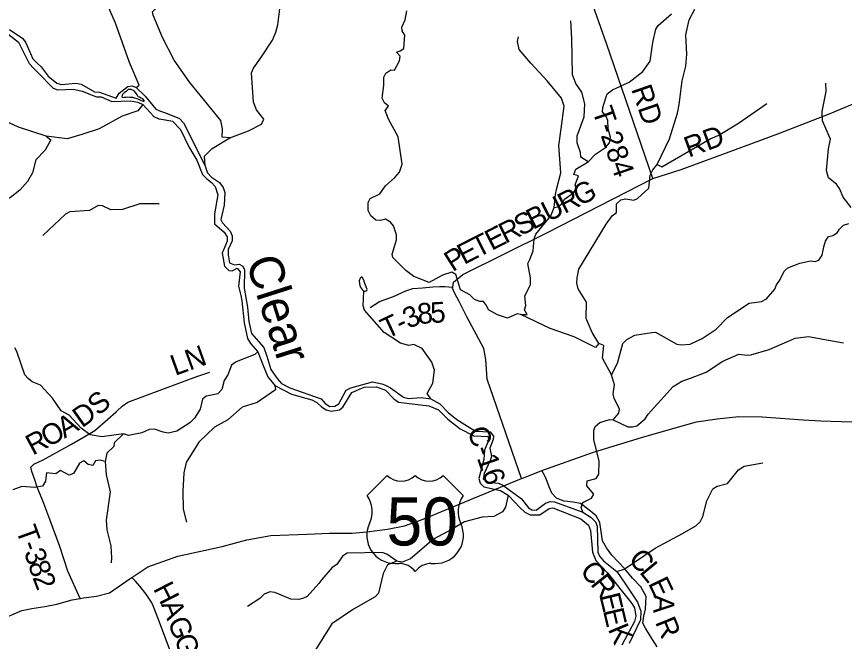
# Model space of a CAD drawing. Extents: x 1525783 to 1900577, y 218250 to 627376.
# Drawn here: x 1664074 to 1676083, y 441142 to 450202 of the extents above; entities that cross this region are included whole.
import ezdxf

# ---------------------------------------------------------------- set-up
doc = ezdxf.new("R2010")
doc.units = 0
for name, color, linetype in [('GM_X_County_Road', 7, 'Continuous'), ('GM_X_County_Road_Text', 7, 'Continuous'), ('GM_X_Major_River', 7, 'Continuous'), ('GM_X_Major_River_Text', 7, 'Continuous'), ('GM_X_Minor_Lake', 7, 'Continuous'), ('GM_X_Minor_River', 7, 'Continuous'), ('GM_X_Township_Road', 7, 'Continuous'), ('GM_X_Township_Road_Text', 7, 'Continuous'), ('GM_X_US_Location', 7, 'Continuous'), ('GM_X_US_Route', 7, 'Continuous'), ('GM_X_US_Shield', 7, 'Continuous')]:
    doc.layers.add(name, color=color, linetype=linetype)

msp = doc.modelspace()

# ---------------------------------------------------------------- linework, layer by layer
at = {"layer": 'GM_X_County_Road'}
msp.add_lwpolyline([(1671398, 443503), (1670901, 444945), (1670882, 445230), (1670851, 445391), (1670604, 445846), (1670492, 446073), (1670424, 446194), (1670399, 446264), (1670401, 446279), (1670413, 446350), (1670547, 446460), (1671767, 447066), (1673301, 447855), (1673716, 447985), (1674504, 448276), (1675118, 448501), (1675874, 448795), (1676383, 449008), (1676722, 449196), (1677961, 450000), (1679267, 450813)], dxfattribs=at)
at = {"layer": 'GM_X_Major_River'}
for points in [[(1663786, 450073), (1664102, 449831), (1664256, 449521), (1664325, 449448), (1664378, 449397), (1664604, 449163), (1664670, 449139), (1664902, 449151), (1665024, 449121), (1665235, 449040), (1665301, 449036), (1665456, 448970), (1665722, 448981), (1665834, 448961), (1665906, 448928), (1666063, 448755), (1666136, 448719), (1666206, 448708), (1666334, 448684), (1666454, 448564), (1666575, 448315), (1666690, 448122), (1666772, 447912), (1666833, 447851), (1666900, 447796), (1666955, 447739), (1666991, 447616), (1666946, 447340), (1666947, 447195), (1667083, 447077), (1667130, 447010), (1667129, 446946), (1667056, 446772), (1667090, 446583), (1667151, 446522), (1667203, 446513), (1667272, 446556), (1667319, 446501), (1667291, 446293), (1667329, 446156), (1667342, 446078), (1667376, 445760), (1667424, 445533), (1667465, 445462), (1667576, 445339), (1667649, 445144), (1667718, 444980), (1667818, 444854), (1668064, 444726), (1668359, 444644), (1668430, 444605), (1668497, 444544), (1668564, 444500), (1668636, 444483), (1668757, 444501), (1668807, 444540), (1668939, 444749), (1669115, 444828), (1669295, 444835), (1669424, 444783), (1669544, 444660), (1669614, 444613), (1670055, 444557), (1670192, 444499), (1670261, 444433), (1670328, 444366), (1670508, 444223), (1670708, 444123), (1670914, 444111), (1670919, 444055), (1670860, 443916), (1670854, 443779), (1670777, 443502), (1670800, 443439), (1670853, 443382), (1671094, 443328), (1671207, 443262), (1671380, 443079), (1671447, 443017), (1671524, 442976), (1671662, 442977), (1671800, 443071), (1671852, 443079), (1672260, 442921), (1672370, 442827), (1672401, 442752), (1672427, 442435), (1672477, 442314), (1672644, 442138), (1672846, 441884), (1673000, 441693), (1673035, 441628), (1673055, 441510), (1673036, 441432), (1672853, 441088)], [(1663971, 450014), (1664165, 449886), (1664210, 449819), (1664308, 449587), (1664373, 449525), (1664432, 449474), (1664533, 449340), (1664658, 449234), (1664725, 449217), (1664936, 449235), (1665010, 449222), (1665206, 449110), (1665278, 449107), (1665521, 449021), (1665560, 449090), (1665688, 449188), (1665752, 449199), (1665810, 449174), (1665940, 449046), (1666093, 448858), (1666164, 448829), (1666234, 448808), (1666439, 448726), (1666497, 448659), (1666809, 448040), (1666822, 447990), (1666843, 447937), (1666902, 447872), (1667018, 447794), (1667073, 447723), (1667094, 447650), (1667084, 447468), (1667035, 447260), (1667062, 447209), (1667174, 447091), (1667203, 447023), (1667199, 446952), (1667143, 446823), (1667141, 446747), (1667165, 446632), (1667235, 446601), (1667303, 446614), (1667357, 446583), (1667382, 446532), (1667375, 446265), (1667424, 445990), (1667442, 445783), (1667481, 445608), (1667662, 445404), (1667704, 445279), (1667717, 445229), (1667764, 445086), (1667852, 444952), (1667917, 444882), (1668038, 444820), (1668491, 444658), (1668550, 444593), (1668617, 444550), (1668689, 444552), (1668750, 444587), (1668854, 444786), (1668925, 444821), (1669238, 444904), (1669372, 444876), (1669424, 444859), (1669499, 444821), (1669687, 444684), (1669755, 444665), (1669943, 444681), (1670085, 444659), (1670216, 444589), (1670336, 444462), (1670458, 444360), (1670731, 444191), (1670943, 444181), (1670994, 444118), (1670989, 444068), (1670939, 443946), (1670961, 443822), (1670944, 443766), (1670858, 443575), (1670843, 443501), (1670918, 443451), (1671058, 443435), (1671121, 443412), (1671396, 443211), (1671498, 443077), (1671549, 443048), (1671613, 443043), (1671745, 443147), (1671812, 443173), (1671876, 443166), (1672286, 443015), (1672408, 442939), (1672473, 442875), (1672496, 442815), (1672507, 442436), (1672530, 442379), (1672589, 442310), (1672783, 442158)], [(1665639, 449035), (1665661, 449034), (1665685, 449036), (1665717, 449035), (1665755, 449033), (1665785, 449024), (1665819, 449012), (1665845, 449003), (1665873, 448991), (1665895, 448982), (1665912, 448976), (1665924, 448974), (1665925, 448986), (1665907, 449008), (1665883, 449020), (1665859, 449031), (1665840, 449039), (1665822, 449066), (1665804, 449096), (1665781, 449127), (1665737, 449145), (1665693, 449146), (1665665, 449114), (1665640, 449103), (1665628, 449089), (1665612, 449073), (1665604, 449063)], [(1665604, 449063), (1665600, 449037), (1665606, 449031), (1665624, 449030), (1665639, 449035)], [(1672783, 442158), (1672905, 441974), (1673081, 441712), (1673128, 441581), (1673122, 441456), (1672960, 441110)]]:
    msp.add_lwpolyline(points, dxfattribs=at)
at = {"layer": 'GM_X_Minor_Lake'}
for points in [[(1669159, 446247), (1669147, 446285), (1669128, 446334), (1669111, 446382), (1669088, 446423), (1669074, 446425), (1669058, 446409), (1669045, 446371), (1669048, 446325), (1669059, 446285), (1669085, 446244), (1669112, 446220)], [(1669112, 446220), (1669129, 446220), (1669144, 446223), (1669153, 446230), (1669159, 446247)]]:
    msp.add_lwpolyline(points, dxfattribs=at)
at = {"layer": 'GM_X_Minor_River'}
for points in [[(1665810, 449174), (1665851, 449206), (1665712, 449537), (1665510, 450106), (1665378, 450407), (1665313, 450695), (1665329, 450897), (1665366, 451101), (1665397, 451253), (1665388, 451317), (1665288, 451546), (1665228, 451741), (1665221, 451930), (1665286, 452081), (1665360, 452287), (1665364, 452509), (1665319, 452809), (1665235, 453007), (1665202, 453075), (1665104, 453406), (1665043, 453896)], [(1666809, 448040), (1666801, 448179), (1666909, 448287), (1667166, 448443), (1667440, 448545), (1667626, 448640), (1667662, 448716), (1667556, 448850), (1667510, 448963), (1667484, 449386), (1667509, 449456), (1667616, 449603), (1667787, 449861), (1667833, 449974), (1667863, 450084), (1667893, 450312), (1667877, 450551), (1667892, 450605), (1667914, 450679), (1667907, 450741), (1667797, 450901), (1667612, 451065)], [(1667166, 448443), (1667056, 448451), (1667060, 448575), (1667035, 448694), (1666588, 449247), (1666358, 449568), (1666189, 449900), (1666055, 450221), (1666048, 450271), (1666111, 450338), (1666502, 450592)], [(1672728, 444353), (1672808, 444452), (1672821, 444516), (1672740, 444666), (1672729, 444734), (1672748, 444864), (1672702, 445009), (1672574, 445250), (1672592, 445432), (1672522, 445462), (1672473, 445404), (1672161, 445558), (1671815, 445680), (1671388, 445880), (1671337, 445891), (1671195, 445827), (1671052, 445878), (1670919, 445948), (1670892, 446015), (1670845, 446070), (1670793, 446071), (1670716, 446102), (1670649, 446166), (1670512, 446240), (1670444, 446460), (1670387, 446495), (1670254, 446451), (1670061, 446346), (1669837, 446434), (1669722, 446522), (1669533, 446708), (1669520, 446758), (1669584, 446964), (1669585, 447036), (1669540, 447169), (1669499, 447222), (1669425, 447266), (1669351, 447243), (1669287, 447250), (1669214, 447313), (1669175, 447390), (1669174, 447506), (1669201, 447566), (1669342, 447632), (1669426, 447749), (1669560, 447867), (1669630, 447948), (1669666, 448064), (1669607, 448456), (1669470, 448713), (1669422, 448838), (1669469, 448905), (1669410, 448949), (1669379, 449019), (1669402, 449201), (1669401, 449324), (1669430, 449383), (1669503, 449428), (1669555, 449423), (1669629, 449559), (1669636, 449627), (1669583, 449688), (1669640, 449703), (1669693, 449740), (1669706, 449930), (1669665, 449997), (1669664, 450047), (1669710, 450155), (1669734, 450283)], [(1671871, 447436), (1671927, 447441), (1671992, 447496), (1672021, 447554), (1672153, 447648), (1672192, 447708), (1672179, 447760), (1672226, 447892), (1672156, 447913), (1672186, 447989), (1672364, 448094), (1672470, 448206), (1672616, 448304), (1672677, 448369), (1672690, 448451), (1672655, 448574), (1672649, 448693), (1672628, 448751), (1672575, 448822), (1672578, 448884), (1672621, 449024), (1672642, 449082), (1672717, 449139), (1672961, 449253), (1673160, 449404), (1673263, 449553), (1673304, 449825), (1673348, 450017), (1673379, 450074), (1673576, 450243)], [(1672522, 445462), (1672425, 445620), (1672338, 445824), (1672343, 446063), (1672220, 446255), (1672202, 446336), (1672207, 446416), (1672231, 446540), (1672624, 447193), (1672714, 447314), (1672775, 447363), (1672777, 447489), (1672838, 447546), (1672913, 447559), (1673030, 447541), (1673083, 447566), (1673246, 447714), (1673263, 447902), (1673302, 447978), (1673366, 448055), (1673543, 448427), (1673662, 448802), (1673686, 448926), (1673730, 449272), (1673784, 449482), (1673797, 449658), (1673782, 449935), (1673828, 450153), (1673911, 450310)], [(1672364, 448094), (1672261, 448164), (1672256, 448230), (1672204, 448369), (1672206, 448472), (1672309, 448747), (1672317, 448939), (1672272, 449108), (1672186, 449232), (1672136, 449359), (1672128, 449883), (1672112, 450142)], [(1671388, 445880), (1671479, 445883), (1671444, 445949), (1671461, 446015), (1671445, 446152), (1671530, 446311), (1671528, 446413), (1671490, 446621), (1671521, 446680), (1671567, 446806), (1671583, 446978), (1671604, 447048), (1671825, 447313), (1671871, 447436), (1671889, 447625), (1671906, 447695), (1671970, 447938), (1671942, 448334), (1671972, 448576), (1672018, 448904), (1671978, 449019), (1671772, 449269), (1671533, 449526), (1671362, 449724), (1671338, 449840), (1671355, 449906)], [(1676178, 447433), (1676066, 447583), (1676012, 447711), (1675966, 447774), (1675851, 447862), (1675823, 447969), (1675851, 448285), (1675879, 448423), (1675762, 448692), (1675758, 448824), (1675818, 449116), (1675812, 449238)], [(1665906, 448928), (1665832, 448835), (1665604, 448760), (1665272, 448576), (1665019, 448490), (1664809, 448429), (1664504, 448468), (1664100, 448598), (1663841, 448718)], [(1673366, 448055), (1673435, 448023), (1674134, 448427), (1674261, 448483), (1674548, 448656), (1674958, 448942)], [(1664504, 448468), (1664573, 448417), (1664488, 448266), (1664353, 448126), (1664306, 447938), (1664231, 447811), (1664121, 447685), (1663985, 447579), (1663732, 447448), (1663662, 447323), (1663566, 446990), (1663379, 446745), (1663299, 446599), (1663299, 446417), (1663369, 446193), (1663388, 446000), (1663340, 445772), (1663312, 445699), (1663205, 445426)], [(1666144, 447486), (1665861, 447485), (1665612, 447407), (1665443, 447399), (1665322, 447456), (1665258, 447461), (1665133, 447391), (1664846, 447371), (1664782, 447338), (1664456, 447029)], [(1672702, 445009), (1672793, 445178), (1672870, 445460), (1672924, 445521), (1673041, 445583), (1673288, 445621), (1673340, 445626), (1673649, 445453), (1673713, 445441), (1673843, 445453), (1674021, 445534), (1674220, 445671), (1674387, 445837), (1674703, 446046), (1674880, 446073), (1674952, 446108), (1675075, 446248), (1675096, 446314), (1675145, 446378), (1675210, 446511), (1675261, 446560), (1675434, 446627), (1675589, 446661), (1675657, 446652), (1675711, 446669), (1675759, 446742), (1675785, 446864), (1675806, 446946), (1675850, 447013), (1675916, 447026), (1675979, 447067), (1676010, 447121), (1676071, 447176), (1676145, 447203)], [(1670085, 444659), (1670032, 444736), (1670113, 444889), (1670137, 445075), (1670097, 445192), (1669956, 445391), (1669837, 445445), (1669763, 445433), (1669643, 445467), (1669408, 445621), (1669121, 445947), (1669102, 446007), (1669112, 446220)], [(1672286, 443015), (1672265, 443086), (1672290, 443155), (1672415, 443217), (1672449, 443279), (1672345, 443399), (1672352, 443469), (1672483, 443505), (1672522, 443566), (1672523, 443761), (1672449, 444063), (1672447, 444198), (1672466, 444257), (1672535, 444316), (1672676, 444360), (1672728, 444353), (1672939, 444253), (1673007, 444252), (1673073, 444269), (1673193, 444369), (1673236, 444435), (1673598, 444836), (1673722, 444918), (1673852, 444960), (1674078, 445044), (1674319, 445204), (1674549, 445309), (1674673, 445291), (1674725, 445298), (1674993, 445377), (1675370, 445539), (1675559, 445562), (1675699, 445540), (1675769, 445525), (1676068, 445471)], [(1667576, 445339), (1667530, 445300), (1667258, 445194), (1667193, 445147), (1667140, 445008), (1667086, 444927), (1667052, 444793), (1666993, 444732), (1666876, 444710), (1666824, 444696), (1666769, 444653), (1666737, 444509), (1666654, 444378), (1666585, 444311), (1666398, 444192), (1666272, 444164), (1666200, 444174), (1666073, 444220), (1665996, 444217), (1665891, 444167), (1665698, 444126), (1665627, 444151), (1665310, 444110), (1665142, 444137), (1665010, 444232), (1664837, 444421), (1664720, 444487), (1664597, 444670), (1664422, 444858), (1664301, 444906), (1664240, 444953), (1664193, 445006), (1664079, 445345), (1664048, 445397)], [(1667818, 444854), (1667829, 444790), (1667563, 444604), (1667348, 444541), (1667140, 444354), (1666946, 444247), (1666716, 444030), (1666536, 443737), (1666500, 443587), (1666487, 443320), (1666490, 443060), (1666539, 442872)], [(1665627, 444151), (1665488, 444023), (1665483, 443969), (1665381, 443871), (1665361, 443749), (1665372, 443556), (1665433, 443312), (1665374, 442900), (1665385, 442759), (1665441, 442526), (1665452, 442353), (1665447, 442283)], [(1665361, 443749), (1665288, 443770), (1665221, 443759), (1665178, 443694), (1665112, 443705), (1665049, 443760), (1664986, 443729), (1664900, 443576), (1664839, 443551), (1664712, 443621), (1664643, 443570), (1664507, 443585), (1664495, 443464), (1664452, 443395), (1664339, 443373), (1664151, 443390), (1664022, 443340)], [(1672783, 442158), (1672887, 442188), (1673339, 442496), (1673733, 442705), (1673926, 442820), (1673991, 442878), (1674028, 442953), (1674088, 443181), (1674172, 443354), (1674236, 443395), (1674387, 443434), (1674451, 443507), (1674547, 443632), (1674626, 443685), (1674901, 443730)], [(1671207, 443262), (1671168, 443090), (1671122, 443019), (1670997, 442955), (1670829, 442946), (1670571, 442876), (1670381, 442767), (1670120, 442625), (1669789, 442338), (1669668, 442292), (1669592, 442305), (1669447, 442406), (1669376, 442429), (1668871, 442423), (1668800, 442376), (1668718, 442258), (1668651, 442213), (1668502, 442041), (1668459, 441981), (1668289, 441794), (1668237, 441768), (1668166, 441750), (1668054, 441755), (1667818, 441852), (1667748, 441863), (1667667, 441826), (1667604, 441765), (1667422, 441650)], [(1669592, 442305), (1669455, 442251), (1669394, 442126), (1669325, 441842), (1669274, 441789), (1668961, 441610), (1668648, 441396), (1668220, 440720), (1668043, 440372)]]:
    msp.add_lwpolyline(points, dxfattribs=at)
at = {"layer": 'GM_X_Township_Road'}
for points in [[(1673301, 447855), (1672631, 449812), (1672137, 451209), (1671785, 452212), (1671773, 452247), (1671773, 452248)], [(1669204, 445985), (1669340, 446071), (1669541, 446145), (1669719, 446225), (1669824, 446257), (1669962, 446269), (1670114, 446283), (1670212, 446288), (1670285, 446286), (1670401, 446279)], [(1665528, 444479), (1665607, 444554), (1665689, 444612), (1666387, 444871), (1666688, 444981), (1666879, 445047)], [(1664998, 441764), (1664818, 442163), (1664703, 442516), (1664558, 442909), (1664453, 443182), (1664375, 443377), (1664340, 443485), (1664296, 443608), (1664282, 443668), (1664324, 443710), (1664459, 443774), (1664870, 444002), (1665055, 444110), (1665211, 444202), (1665396, 444364), (1665521, 444472), (1665528, 444479), (1665528, 444479)], [(1673368, 441062), (1673264, 441224), (1673198, 441333), (1673157, 441407), (1673173, 441509), (1673199, 441609), (1673206, 441794), (1673128, 441932), (1673006, 442061), (1672890, 442198), (1672709, 442391), (1672633, 442501), (1672575, 442601), (1672552, 442738), (1672534, 442866), (1672480, 442961), (1672374, 443051), (1672252, 443140), (1672144, 443162), (1672070, 443170), (1672018, 443176), (1671942, 443204), (1671906, 443218), (1671840, 443291), (1671798, 443383), (1671745, 443524), (1671695, 443621)], [(1666053, 441659), (1666053, 441660), (1666031, 441713), (1665955, 441826), (1665862, 441942), (1665800, 442014), (1665745, 442071)], [(1666764, 439894), (1666764, 439894), (1666697, 439945), (1666135, 441458), (1666053, 441659)]]:
    msp.add_lwpolyline(points, dxfattribs=at)
at = {"layer": 'GM_X_US_Route'}
for points in [[(1668789, 442711), (1668790, 442711), (1668943, 442711), (1669157, 442731), (1669456, 442772), (1669700, 442819), (1669973, 442915), (1670707, 443219), (1671398, 443503), (1671417, 443511), (1671695, 443621), (1672444, 443888), (1673140, 444100), (1673626, 444240), (1673938, 444325), (1674236, 444370), (1674553, 444403), (1674890, 444399), (1675482, 444357)], [(1675482, 444357), (1675488, 444357), (1675742, 444339), (1677243, 444293), (1677735, 444279), (1678258, 444264), (1678361, 444243), (1678509, 444213), (1678651, 444154), (1678947, 444074), (1679238, 444048), (1679497, 444028), (1679931, 443995), (1680438, 444081), (1680699, 444147), (1680973, 444269), (1681025, 444291), (1681069, 444309), (1681188, 444339), (1681300, 444342), (1681459, 444319), (1682123, 444246)], [(1663894, 441481), (1664151, 441592), (1664297, 441619), (1664485, 441648), (1664656, 441681), (1664879, 441743), (1664998, 441764), (1665043, 441772), (1665235, 441796), (1665424, 441847), (1665735, 442065), (1665745, 442071), (1665976, 442226), (1666414, 442378), (1667055, 442519), (1667414, 442613), (1667761, 442679), (1668291, 442699), (1668610, 442711), (1668789, 442711)]]:
    msp.add_lwpolyline(points, dxfattribs=at)
at = {"layer": 'GM_X_US_Shield'}
for p, q in [((1669450, 443548), (1669160, 443258)), ((1670552, 443258), (1670262, 443548)), ((1669566, 442272), (1669624, 442272)), ((1670088, 442272), (1670146, 442272))]:
    msp.add_line(p, q, dxfattribs=at)
for centre, radius, start, end in [((1669653, 443755), 290, 225.573, 314.427), ((1670059, 443755), 290, 225.573, 314.427), ((1668827, 443025), 406, 334.5471, 35.0009), ((1670885, 443025), 406, 144.9991, 205.4529), ((1669561, 442678), 406, 154.8319, 270.6383), ((1670150, 442678), 406, 269.3617, 25.1681), ((1669624, 441982), 290, 36.8699, 90), ((1670088, 441982), 290, 90, 143.1301)]:
    msp.add_arc(centre, radius, start, end, dxfattribs=at)

# ---------------------------------------------------------------- texts
at = {"layer": 'GM_X_County_Road_Text'}
for s, rotation, p in [('RD', 20.1502, (1673824, 448155)), ('R', 26.8103, (1672020, 447337)), ('G', 26.8105, (1672240, 447448)), ('U', 26.8105, (1671784, 447218)), ('B', 26.8103, (1671564, 447107)), ('S', 26.8109, (1671384, 447015)), ('R', 26.8103, (1671164, 446904)), ('E', 26.8106, (1670964, 446803)), ('E', 27.2435, (1670564, 446599)), ('T', 26.8104, (1670763, 446702)), ('P', 32.4763, (1670400, 446494)), ('C-16', 289.1935, (1670609, 444203))]:
    msp.add_text(s, height=300, rotation=rotation, dxfattribs=at).set_placement(p)
at = {"layer": 'GM_X_Major_River_Text'}
msp.add_text('Clear', height=500, rotation=287.7344, dxfattribs=at).set_placement((1667396, 446654))
at = {"layer": 'GM_X_Township_Road_Text'}
for s, rotation, p in [('RD', 289.0568, (1672986, 449152)), ('T-284', 288.8795, (1672421, 448839)), ('8', 6.1419, (1669903, 445739)), ('5', 2.9521, (1670082, 445758)), ('T', 25.1409, (1669444, 445523)), ('3', 24.158, (1669758, 445670)), ('-', 25.0952, (1669648, 445618)), ('LN', 19.8955, (1666373, 444991)), ('S', 41.2176, (1665264, 444404)), ('D', 35.4995, (1665023, 444230)), ('A', 30.0631, (1664769, 444081)), ('O', 28.3757, (1664528, 443951)), ('R', 28.1292, (1664309, 443834)), ('T', 290.0018, (1664060, 442762)), ('-', 289.763, (1664137, 442551)), ('3', 289.0685, (1664178, 442436)), ('C', 311.9573, (1672935, 442324)), ('8', 287.8952, (1664238, 442263)), ('L', 309.5614, (1673098, 442144)), ('C', 308.5641, (1672234, 442163)), ('2', 291.0499, (1664301, 442070)), ('R', 308.6129, (1672388, 441970)), ('E', 295.2559, (1673230, 441987)), ('H', 297.145, (1666050, 441908)), ('E', 283.7026, (1672526, 441808)), ('A', 268.0581, (1673318, 441821)), ('A', 291.1074, (1666167, 441680)), ('E', 283.2484, (1672579, 441591)), ('G', 290.6115, (1666262, 441435)), ('R', 292.1255, (1673333, 441423)), ('K', 292.799, (1672648, 441321)), ('G', 290.6131, (1666355, 441188))]:
    msp.add_text(s, height=300, rotation=rotation, dxfattribs=at).set_placement(p)
at = {"layer": 'GM_X_US_Location'}
for s in ['0', '/']:
    msp.add_text(s, height=1, dxfattribs=at).set_placement((1669856, 442876))
msp.add_text('50', height=1, rotation=0, dxfattribs=at).set_placement((1669649, 442669))
at = {"layer": 'GM_X_US_Shield'}
msp.add_text('50', height=696.1, dxfattribs=at).set_placement((1669440, 442533))

doc.saveas('drawing.dxf')
